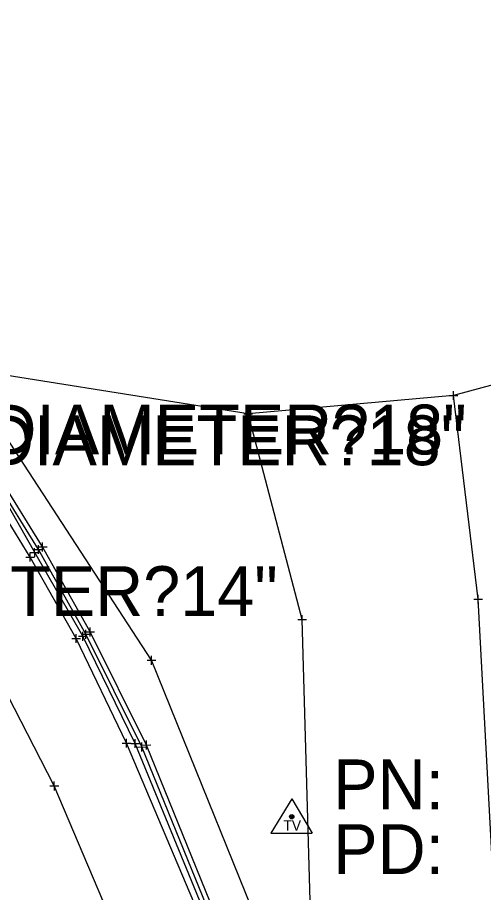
# Model space of a CAD drawing. Extents: x -1 to 1157254, y -1 to 2021979.
# Drawn here: x 1147563.3 to 1147630.8, y 2017704.4 to 2017830.8 of the extents above; entities that cross this region are included whole.
import ezdxf

# ---------------------------------------------------------------- set-up
doc = ezdxf.new("R2010")
doc.units = 0
for name, color, linetype in [('S_BREAKLINE', 7, 'Continuous'), ('S_BUILDING_ANNOT', 7, 'Continuous'), ('S_CAL_CORNER_ANNOT', 7, 'Continuous'), ('S_CTL_TABLE', 7, 'Continuous'), ('S_EDGE_BITUMINOUS_ANNOT', 7, 'Continuous'), ('S_EDGE_CONCRETE', 7, 'Continuous'), ('S_EDGE_CONCRETE_ANNOT', 7, 'Continuous'), ('S_EDGE_PAVEMENT', 7, 'Continuous'), ('S_GAS_PUMP_ISLAND_ANNOT', 7, 'Continuous'), ('S_GAS_UTILITIES_ANNOT', 7, 'Continuous')]:
    doc.layers.add(name, color=color, linetype=linetype)

msp = doc.modelspace()

# ---------------------------------------------------------------- linework, layer by layer
at = {"layer": 'S_BREAKLINE'}
for p, q in [((1147603, 2017717.91), (1147599.99, 2017712.95)), ((1147603, 2017717.91), (1147605.94, 2017712.95)), ((1147599.99, 2017712.95), (1147605.94, 2017712.95))]:
    msp.add_line(p, q, dxfattribs=at)
for radius in [0.311, 0.183, 0.103]:
    msp.add_circle((1147603, 2017715.3), radius, dxfattribs=at)
at = {"layer": 'S_BUILDING_ANNOT'}
for p, q in [((1147566.95, 2017753.66), (1147566.95, 2017754.94)), ((1147565.71, 2017753.94), (1147566.98, 2017753.95)), ((1147566.32, 2017754.3), (1147567.59, 2017754.3)), ((1147566.35, 2017753.31), (1147566.35, 2017754.58)), ((1147566.35, 2017753.95), (1147566.35, 2017753.95)), ((1147566.95, 2017754.3), (1147566.95, 2017754.3)), ((1147564.5, 2017752.84), (1147565.78, 2017752.85)), ((1147565.14, 2017752.21), (1147565.14, 2017753.48)), ((1147565.14, 2017752.84), (1147565.14, 2017752.84)), ((1147573.19, 2017741.04), (1147573.19, 2017742.32)), ((1147573.81, 2017741.37), (1147573.81, 2017742.64)), ((1147571.17, 2017741.05), (1147572.44, 2017741.06)), ((1147571.81, 2017740.42), (1147571.8, 2017741.69)), ((1147571.8, 2017741.06), (1147571.8, 2017741.06)), ((1147572.56, 2017741.68), (1147573.83, 2017741.68)), ((1147573.17, 2017742.01), (1147574.45, 2017742.01)), ((1147573.19, 2017741.68), (1147573.19, 2017741.68)), ((1147573.81, 2017742.01), (1147573.81, 2017742.01)), ((1147582.7, 2017737.28), (1147582.69, 2017738.55)), ((1147582.06, 2017737.92), (1147583.33, 2017737.92)), ((1147582.69, 2017737.92), (1147582.69, 2017737.92)), ((1147578.47, 2017725.94), (1147579.75, 2017725.94)), ((1147579.11, 2017725.3), (1147579.11, 2017726.58)), ((1147579.11, 2017725.94), (1147579.11, 2017725.94)), ((1147581.33, 2017724.75), (1147581.33, 2017726.02)), ((1147581.97, 2017725.04), (1147581.97, 2017726.31)), ((1147580.69, 2017725.38), (1147581.97, 2017725.39)), ((1147581.33, 2017725.67), (1147582.61, 2017725.68)), ((1147581.33, 2017725.39), (1147581.33, 2017725.39)), ((1147581.97, 2017725.67), (1147581.97, 2017725.67)), ((1147568.01, 2017719.75), (1147569.28, 2017719.76)), ((1147568.65, 2017719.12), (1147568.64, 2017720.39)), ((1147568.64, 2017719.76), (1147568.64, 2017719.76))]:
    msp.add_line(p, q, dxfattribs=at)
at = {"layer": 'S_CAL_CORNER_ANNOT'}
msp.add_lwpolyline([(1147686.53, 2017549.95), (1147678.98, 2017554.07), (1147666.43, 2017562.89), (1147655.25, 2017577.04), (1147639.52, 2017597.78), (1147629.19, 2017616.52), (1147616.6, 2017650.56), (1147601.87, 2017690.64), (1147582.69, 2017737.92), (1147541.04, 2017801.8)], dxfattribs=at)
at = {"layer": 'S_CTL_TABLE'}
for p, q in [((1147626.42, 2017775.55), (1147626.42, 2017776.82)), ((1147625.78, 2017776.19), (1147627.05, 2017776.19)), ((1147626.42, 2017776.19), (1147626.42, 2017776.19)), ((1147596.69, 2017772.92), (1147596.69, 2017774.19)), ((1147596.05, 2017773.55), (1147597.32, 2017773.55)), ((1147596.69, 2017773.55), (1147596.69, 2017773.55)), ((1147565.8, 2017752.87), (1147565.79, 2017754.15)), ((1147565.16, 2017753.51), (1147566.43, 2017753.51)), ((1147565.8, 2017753.51), (1147565.8, 2017753.51)), ((1147629.98, 2017746.11), (1147629.97, 2017747.38)), ((1147629.34, 2017746.74), (1147630.61, 2017746.74)), ((1147629.98, 2017746.74), (1147629.98, 2017746.74)), ((1147603.88, 2017743.81), (1147605.15, 2017743.81)), ((1147604.52, 2017743.18), (1147604.51, 2017744.45)), ((1147604.52, 2017743.81), (1147604.52, 2017743.81)), ((1147572.15, 2017741.39), (1147573.42, 2017741.39)), ((1147572.78, 2017740.75), (1147572.78, 2017742.02)), ((1147572.78, 2017741.39), (1147572.78, 2017741.39)), ((1147579.7, 2017725.88), (1147580.97, 2017725.88)), ((1147580.34, 2017725.24), (1147580.33, 2017726.51)), ((1147580.34, 2017725.88), (1147580.34, 2017725.88))]:
    msp.add_line(p, q, dxfattribs=at)
at = {"layer": 'S_EDGE_BITUMINOUS_ANNOT'}
for points in [[(1147616.54, 2017637.84), (1147611.77, 2017649.85), (1147600.96, 2017675.72), (1147590.74, 2017700.52), (1147580.34, 2017725.88), (1147572.78, 2017741.39), (1147565.8, 2017753.51), (1147559.92, 2017763.75), (1147553.48, 2017772.36), (1147542.97, 2017786.35), (1147532.26, 2017803.17), (1147521.34, 2017825.1)], [(1147657.05, 2017636.47), (1147646.21, 2017669.61), (1147632.73, 2017695.52), (1147629.98, 2017746.74), (1147626.42, 2017776.19)], [(1147606.09, 2017687.89), (1147604.52, 2017743.81), (1147596.69, 2017773.55)]]:
    msp.add_lwpolyline(points, dxfattribs=at)
at = {"layer": 'S_EDGE_CONCRETE'}
msp.add_lwpolyline([(1147616.01, 2017637.59), (1147610.69, 2017649.94), (1147600.3, 2017674.86), (1147590.04, 2017700.1), (1147579.11, 2017725.94), (1147571.8, 2017741.06), (1147565.14, 2017752.84), (1147558.75, 2017763.23), (1147552.12, 2017771.85), (1147542.38, 2017785.79), (1147531.55, 2017802.65), (1147520.59, 2017824.69)], dxfattribs=at)
at = {"layer": 'S_EDGE_CONCRETE_ANNOT'}
msp.add_lwpolyline([(1147604.15, 2017632.74), (1147598.94, 2017645.64), (1147589.22, 2017669.55), (1147578.53, 2017696.48), (1147568.64, 2017719.76), (1147559.93, 2017736.61), (1147553.86, 2017747.38), (1147547.72, 2017755.84), (1147542.48, 2017764.29), (1147531.54, 2017780.14), (1147520.41, 2017795.87), (1147508.67, 2017820.83)], dxfattribs=at)
at = {"layer": 'S_EDGE_PAVEMENT'}
for points in [[(1147617.03, 2017638.07), (1147615.75, 2017641.22), (1147612.12, 2017650.14), (1147601.48, 2017676.2), (1147591.25, 2017701.05), (1147581.33, 2017725.39), (1147573.19, 2017741.68), (1147566.35, 2017753.95), (1147560.19, 2017763.88)], [(1147617.68, 2017638.33), (1147616.4, 2017641.48), (1147612.77, 2017650.4), (1147602.13, 2017676.46), (1147591.89, 2017701.32), (1147581.97, 2017725.67), (1147573.81, 2017742.01), (1147566.95, 2017754.3), (1147560.79, 2017764.25)]]:
    msp.add_lwpolyline(points, dxfattribs=at)
at = {"layer": 'S_GAS_PUMP_ISLAND_ANNOT'}
msp.add_lwpolyline([(1147650.16, 2017782.6), (1147626.42, 2017776.19), (1147596.69, 2017773.55), (1147548.76, 2017781.15), (1147544.78, 2017786.89), (1147539.28, 2017795.23), (1147533.78, 2017803.57), (1147528.84, 2017813.09), (1147524.31, 2017822), (1147522.34, 2017825.87), (1147514.42, 2018022.9)], dxfattribs=at)

# ---------------------------------------------------------------- texts
at = {"layer": 'S_BREAKLINE'}
msp.add_text('TV', height=1.499, dxfattribs=at).set_placement((1147601.79, 2017713.29))
at = {"layer": 'S_BUILDING_ANNOT'}
for s, p in [('DIAMETER?18"', (1147559.1, 2017767.68)), ('DIAMETER?18"', (1147558.75, 2017766.12)), ('DIAMETER?14"', (1147531.76, 2017744.32))]:
    msp.add_text(s, height=7.2, dxfattribs=at).set_placement(p)
at = {"layer": 'S_GAS_UTILITIES_ANNOT'}
for s, p in [('PN: ', (1147609, 2017716.38)), ('PD: ', (1147609, 2017707.02))]:
    msp.add_text(s, height=7.2, dxfattribs=at).set_placement(p)

doc.saveas('drawing.dxf')
